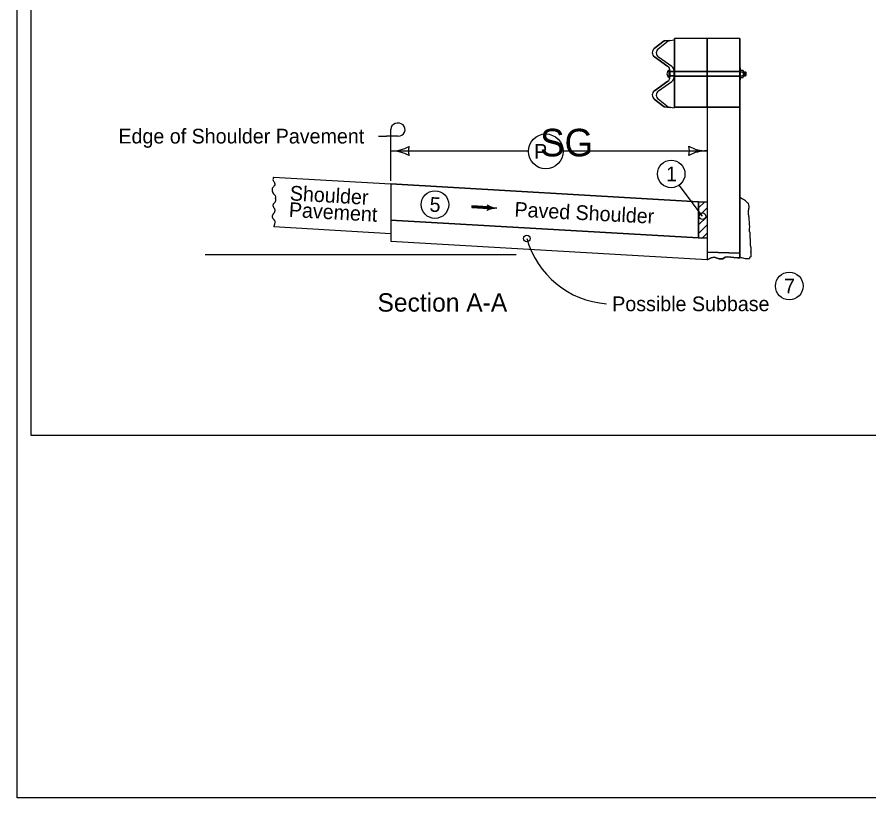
# Model space of a CAD drawing. Extents: x 9538 to 81668, y 7600 to 11751.
# Drawn here: x 28133 to 29060, y 7924 to 8774 of the extents above; entities that cross this region are included whole.
import ezdxf

# ---------------------------------------------------------------- set-up
doc = ezdxf.new("R2010")
doc.units = 0
for name, color, linetype in [('Default', 7, 'Continuous'), ('DsnShtMinorGrid13', 7, 'Continuous'), ('DsnShtMinorGrid14', 7, 'Continuous'), ('dsnStdCells', 7, 'Continuous'), ('dsnStdDimension', 7, 'Continuous'), ('dsnStdNameDate', 7, 'Continuous'), ('dsnStdNote', 7, 'Continuous'), ('dsnStdShading', 7, 'Continuous'), ('dsnStdTable', 7, 'Continuous')]:
    doc.layers.add(name, color=color, linetype=linetype)

msp = doc.modelspace()

# ---------------------------------------------------------------- linework, layer by layer
at = {"layer": 'Default'}
msp.add_lwpolyline([(28132.56, 9944.02), (31267.56, 9944.02), (31267.56, 7924.02), (28132.56, 7924.02)], close=True, dxfattribs=at)
at = {"layer": 'DsnShtMinorGrid13'}
for centre, radius in [((28844.82, 8603.28), 15), ((28587.61, 8569.91), 15), ((28878.94, 8557.17), 3.58), ((28973.41, 8481.26), 15)]:
    msp.add_circle(centre, radius, dxfattribs=at)
at = {"layer": 'DsnShtMinorGrid14'}
msp.add_circle((28687.65, 8533.07), 3.54, dxfattribs=at)
at = {"layer": 'dsnStdCells'}
for p, q in [((28826.59, 8730.73), (28841.1, 8720.31)), ((28841.1, 8704.24), (28826.59, 8693.82))]:
    msp.add_line(p, q, dxfattribs=at)
for points in [[(28830.84, 8739.63), (28830.82, 8739.62), (28841.6, 8748.02), (28843.49, 8748.36), (28837.16, 8748.24), (28826.39, 8739.85)], [(28883.88, 8714.93), (28883.88, 8750.61), (28848.33, 8750.61), (28848.33, 8714.93), (28848.34, 8714.93), (28883.88, 8714.93)], [(28919.43, 8714.93), (28919.43, 8718.93), (28919.43, 8750.61), (28883.88, 8750.61), (28883.88, 8714.93), (28919.43, 8714.93)], [(28845.54, 8720.09), (28845.57, 8720.07), (28831.01, 8730.53), (28831.03, 8730.51)], [(28843.49, 8715.68), (28843.49, 8714.6), (28847.94, 8714.6), (28847.94, 8715.46), (28847.94, 8715.46)], [(28848.33, 8714.6), (28848.33, 8709.93), (28848.34, 8709.93), (28883.88, 8709.93), (28883.88, 8714.6), (28848.34, 8714.6), (28848.33, 8714.6)], [(28919.43, 8709.93), (28919.43, 8714.6), (28883.88, 8714.6), (28883.88, 8709.93), (28919.43, 8709.93)], [(28831.03, 8693.6), (28831.01, 8693.58), (28845.57, 8704.04), (28845.54, 8704.02)], [(28847.94, 8708.65), (28847.94, 8708.65), (28847.94, 8709.93), (28843.49, 8709.93), (28843.49, 8708.87), (28843.49, 8709.93), (28843.49, 8709.93), (28843.49, 8708.87)], [(28848.33, 8709.6), (28848.33, 8675.96), (28883.88, 8675.96), (28883.88, 8709.6), (28848.33, 8709.6)], [(28919.43, 8675.96), (28919.43, 8705.6), (28919.43, 8709.6), (28883.88, 8709.6), (28883.88, 8675.96), (28919.43, 8675.96)], [(28826.39, 8684.7), (28837.16, 8676.31), (28844.26, 8675.62), (28841.6, 8676.09), (28830.82, 8684.5), (28830.84, 8684.48)], [(28919.43, 8517.01), (28919.43, 8675.96), (28883.88, 8675.96), (28883.88, 8572.99), (28883.88, 8566.3), (28883.88, 8566.3), (28883.88, 8566.3), (28883.88, 8557.07), (28883.88, 8557.07), (28883.88, 8557.07), (28883.88, 8547.93), (28883.88, 8547.93), (28883.88, 8547.93), (28883.88, 8541), (28883.88, 8518.17), (28919.43, 8517.01)], [(28919.43, 8517.01), (28883.88, 8518.17), (28883.88, 8510.15), (28885.52, 8510.38), (28888.28, 8511.97), (28891.56, 8512.5), (28897.18, 8510.91), (28900.89, 8510.69), (28903.54, 8512.5), (28906.61, 8513.13), (28912.87, 8512.39), (28917.1, 8511.97), (28919.43, 8511.97), (28919.43, 8517.01)]]:
    msp.add_lwpolyline(points, dxfattribs=at)
msp.add_lwpolyline([(28847.94, 8714.6), (28843.49, 8714.6), (28843.49, 8711.14), (28843.49, 8712.27), (28843.49, 8709.93), (28847.94, 8709.93)], close=True, dxfattribs=at)
for centre, start, end in [((28829.87, 8735.36), 127.75002, 234.69086), ((28834.32, 8735.14), 127.75002, 234.69086), ((28837.82, 8715.68), 0, 54.69099), ((28842.26, 8715.46), 0, 54.69099), ((28837.82, 8708.87), 305.30901, 0), ((28842.26, 8708.65), 305.30901, 0), ((28829.87, 8689.19), 125.30914, 232.24998), ((28834.32, 8688.97), 125.30914, 232.24998)]:
    msp.add_arc(centre, 5.68, start, end, dxfattribs=at)
at = {"layer": 'dsnStdDimension'}
for p, q in [((28539.49, 8628.24), (28689.32, 8628.24)), ((28727.17, 8628.4), (28883.88, 8628.4))]:
    msp.add_line(p, q, dxfattribs=at)
msp.add_circle((28708.25, 8627.84), 18.93, dxfattribs=at)
for centre, radius, start, end in [((28539.49, 8670.74), 42.5, 270, 298.07249), ((28539.49, 8585.74), 42.5, 61.92751, 90), ((28575.13, 8628.24), 16.42, 162.26665, 197.73335), ((28848.25, 8628.4), 16.42, 342.26665, 17.73335), ((28883.88, 8670.9), 42.5, 241.92751, 270), ((28883.88, 8585.9), 42.5, 90, 118.07249), ((28781.81, 8559.36), 97.76, 195.59781, 265.55799)]:
    msp.add_arc(centre, radius, start, end, dxfattribs=at)
at = {"layer": 'dsnStdNameDate'}
msp.add_line((28878.94, 8557.17), (28853.56, 8591.09), dxfattribs=at)
at = {"layer": 'dsnStdNote'}
for p, q in [((28539.49, 8631.56), (28539.49, 8652.42)), ((28526.12, 8644.41), (28534.8, 8644.41)), ((28547.3, 8644.41), (28534.8, 8644.41)), ((28539.49, 8595.62), (28539.49, 8631.56)), ((28645.87, 8566.52), (28627.67, 8567.57)), ((28645.77, 8565.58), (28645.77, 8565.58)), ((28645.89, 8567.53), (28645.89, 8567.53))]:
    msp.add_line(p, q, dxfattribs=at)
for points in [[(28645.9, 8567.46), (28627.73, 8568.51), (28627.61, 8566.63), (28645.77, 8565.58), (28645.83, 8567.19), (28627.96, 8568.29), (28627.9, 8566.79), (28645.39, 8565.84), (28645.51, 8566.96), (28628.19, 8568.02), (28628.16, 8567.02), (28645.18, 8566.04), (28645.27, 8566.75), (28628.38, 8567.8), (28628.36, 8567.24), (28644.97, 8566.31)], [(28645.5, 8568.72), (28646.19, 8567.55), (28646.17, 8565.9), (28645.41, 8564.51), (28648.17, 8565.37), (28651.36, 8566.02), (28652.26, 8566.16), (28650.02, 8566.7), (28646.79, 8567.93), (28645.85, 8568.47), (28645.97, 8564.95), (28650.92, 8566.17), (28646.28, 8567.75), (28646.29, 8565.33), (28649.69, 8566.26), (28646.69, 8567.12), (28646.46, 8565.74), (28648.61, 8566.24), (28647.03, 8566.75), (28646.89, 8566.09), (28647.68, 8566.25)]]:
    msp.add_lwpolyline(points, dxfattribs=at)
for centre, major_axis, start_param, end_param in [((28547.3, 8651.54), (-7.81, 0), 1.570796, 6.283185), ((28642.11, 8566.74), (3.88, 0), 5.202895, 7.237436), ((28654.38, 8545.74), (22.17, 0), 1.537172, 2.061295), ((28657.17, 8586.16), (-22.17, 0), 0.954258, 1.478381)]:
    msp.add_ellipse(centre, major_axis=major_axis, ratio=0.913811, start_param=start_param, end_param=end_param, dxfattribs=at)
at = {"layer": 'dsnStdShading'}
for p, q in [((28147.56, 9929.02), (28147.56, 8319.02)), ((28147.56, 8319.02), (31243.25, 8319.02))]:
    msp.add_line(p, q, dxfattribs=at)
at = {"layer": 'dsnStdTable'}
for p, q in [((28826.39, 8739.85), (28837.16, 8748.24)), ((28830.82, 8739.62), (28841.6, 8748.02)), ((28837.16, 8748.24), (28843.49, 8748.36)), ((28841.6, 8748.02), (28847.94, 8749.14)), ((28919.43, 8750.61), (28848.33, 8750.61)), ((28848.33, 8675.96), (28848.33, 8750.61)), ((28883.88, 8675.96), (28883.88, 8750.61)), ((28919.43, 8750.61), (28919.43, 8511.97)), ((28841.1, 8720.31), (28826.59, 8730.73)), ((28845.57, 8720.07), (28831.01, 8730.53)), ((28842.72, 8708.21), (28842.72, 8716.29)), ((28842.72, 8714.6), (28848.15, 8714.6)), ((28843.49, 8708.87), (28843.49, 8715.68)), ((28843.49, 8708.87), (28843.49, 8712.27)), ((28843.49, 8712.27), (28843.49, 8708.87)), ((28843.67, 8714.6), (28848.33, 8714.6)), ((28847.94, 8712.06), (28847.94, 8715.46)), ((28847.94, 8708.65), (28847.94, 8712.06)), ((28847.94, 8712.06), (28847.94, 8708.65)), ((28848.34, 8714.93), (28919.43, 8714.93)), ((28848.34, 8714.6), (28919.43, 8714.6)), ((28919.43, 8718.9), (28920.11, 8718.9)), ((28920.11, 8705.57), (28920.11, 8718.9)), ((28920.11, 8716.28), (28923.07, 8716.28)), ((28920.11, 8714.26), (28923.07, 8714.26)), ((28920.11, 8710.22), (28923.07, 8710.22)), ((28923.44, 8709.21), (28923.44, 8715.27)), ((28923.44, 8714.57), (28925.81, 8714.57)), ((28924.33, 8714.57), (28924.33, 8709.9)), ((28925.07, 8714.57), (28925.07, 8709.9)), ((28925.81, 8714.57), (28926.26, 8714.04)), ((28925.81, 8714.57), (28925.81, 8709.9)), ((28926.26, 8710.44), (28925.81, 8709.9)), ((28926.26, 8714.04), (28926.26, 8710.44)), ((28826.59, 8693.82), (28841.1, 8704.24)), ((28831.01, 8693.58), (28845.57, 8704.04)), ((28842.72, 8709.93), (28848.33, 8709.93)), ((28848.33, 8709.6), (28919.43, 8709.6)), ((28848.34, 8709.93), (28919.43, 8709.93)), ((28919.43, 8705.57), (28920.11, 8705.57)), ((28920.11, 8708.2), (28923.07, 8708.2)), ((28923.44, 8709.9), (28925.81, 8709.9)), ((28837.16, 8676.31), (28826.39, 8684.7)), ((28841.6, 8676.09), (28830.82, 8684.5)), ((28844.26, 8675.62), (28837.16, 8676.31)), ((28847.94, 8674.97), (28841.6, 8676.09)), ((28883.88, 8675.96), (28848.33, 8675.96)), ((28883.88, 8675.96), (28883.88, 8509.43)), ((28411.87, 8599.9), (28539.49, 8592.48)), ((28539.49, 8592.48), (28539.49, 8538.47)), ((28539.49, 8592.48), (28874.63, 8572.99)), ((28874.63, 8572.99), (28539.49, 8592.48)), ((28539.49, 8592.48), (28539.49, 8552.88)), ((28874.63, 8566.25), (28881.37, 8572.99)), ((28874.63, 8566.25), (28881.37, 8572.99)), ((28874.63, 8566.25), (28881.37, 8572.99)), ((28874.63, 8566.25), (28881.37, 8572.99)), ((28874.63, 8572.99), (28883.86, 8572.99)), ((28874.63, 8572.99), (28874.63, 8533.56)), ((28874.63, 8533.56), (28874.63, 8572.99)), ((28874.63, 8557.06), (28883.86, 8566.3)), ((28874.63, 8557.06), (28883.86, 8566.3)), ((28874.63, 8557.06), (28883.86, 8566.3)), ((28874.63, 8557.06), (28883.86, 8566.3)), ((28929.48, 8566.23), (28929.48, 8566.23)), ((28874.63, 8533.56), (28539.49, 8552.88)), ((28539.49, 8552.88), (28874.63, 8533.56)), ((28874.63, 8547.84), (28883.86, 8557.07)), ((28874.63, 8547.84), (28883.86, 8557.07)), ((28874.63, 8547.84), (28883.86, 8557.07)), ((28874.63, 8547.84), (28883.86, 8557.07)), ((28412.06, 8545.88), (28539.49, 8538.47)), ((28874.63, 8538.61), (28883.86, 8547.84)), ((28539.49, 8538.47), (28539.49, 8530.05)), ((28878.73, 8533.56), (28883.86, 8538.7)), ((28539.49, 8530.05), (28883.88, 8510.19)), ((28874.63, 8533.56), (28883.86, 8533.56)), ((28337.43, 8515.64), (28675.94, 8515.64)), ((28929.83, 8507.16), (28929.83, 8507.16))]:
    msp.add_line(p, q, dxfattribs=at)
for points in [[(28923.43, 8709.53), (28923.38, 8709.8), (28923.33, 8709.97), (28923.25, 8710.13), (28923.13, 8710.22), (28923.21, 8710.32), (28923.29, 8710.54), (28923.35, 8710.85), (28923.43, 8711.6), (28923.43, 8709.53), (28923.41, 8709.67), (28923.36, 8709.88), (28923.29, 8710.09), (28923.17, 8710.21), (28923.21, 8710.29), (28923.27, 8710.44), (28923.37, 8710.94), (28923.41, 8711.32), (28923.41, 8709.72), (28923.38, 8709.84), (28923.33, 8710), (28923.21, 8710.21), (28923.26, 8710.38), (28923.34, 8710.71), (28923.39, 8711.04), (28923.39, 8709.87), (28923.35, 8710), (28923.24, 8710.2), (28923.28, 8710.41), (28923.33, 8710.67), (28923.37, 8710.84), (28923.37, 8709.98), (28923.31, 8710.09), (28923.26, 8710.2), (28923.35, 8710.66), (28923.35, 8710.06), (28923.28, 8710.2), (28923.33, 8710.49), (28923.33, 8710.14), (28923.29, 8710.21), (28923.31, 8710.31), (28923.31, 8710.23)], [(28923.14, 8714.26), (28923.21, 8714.3), (28923.29, 8714.41), (28923.37, 8714.63), (28923.43, 8714.91), (28923.43, 8712.97), (28923.37, 8713.48), (28923.32, 8713.85), (28923.2, 8714.17), (28923.14, 8714.26), (28923.19, 8714.27), (28923.3, 8714.41), (28923.39, 8714.64), (28923.41, 8714.79), (28923.41, 8713.26), (28923.34, 8713.75), (28923.28, 8714.01), (28923.18, 8714.24), (28923.21, 8714.25), (28923.35, 8714.47), (28923.39, 8714.62), (28923.39, 8713.51), (28923.2, 8714.23), (28923.37, 8714.5), (28923.37, 8713.65), (28923.23, 8714.21), (28923.35, 8714.43), (28923.36, 8713.79), (28923.25, 8714.2), (28923.33, 8714.37), (28923.33, 8713.96), (28923.26, 8714.18), (28923.32, 8714.3), (28923.32, 8714.09), (28923.29, 8714.17), (28923.3, 8714.21)], [(28929.95, 8542.38), (28929.89, 8542.11), (28929.89, 8541.92), (28929.89, 8541.72), (28929.89, 8541.53), (28929.89, 8541.33), (28929.89, 8541.14), (28929.89, 8540.84), (28929.89, 8540.65), (28929.99, 8540.35), (28930.09, 8540.06), (28930.28, 8539.87), (28930.28, 8539.67), (28930.38, 8539.47), (28930.38, 8539.28), (28930.38, 8539.08), (28930.48, 8538.99), (28930.48, 8538.79), (28930.48, 8538.59), (28930.48, 8538.4), (28930.48, 8538.2), (28930.48, 8538.01), (28930.48, 8537.72), (28930.48, 8537.42), (28930.48, 8537.23), (28930.48, 8536.93), (28930.48, 8536.74), (28930.48, 8536.54), (28930.57, 8536.45), (28930.57, 8536.25), (28930.57, 8536.05), (28930.57, 8535.86), (28930.57, 8535.66), (28930.57, 8535.47), (28930.57, 8535.27), (28930.57, 8535.08), (28930.57, 8534.88), (28930.57, 8534.69), (28930.57, 8534.49), (28930.57, 8534.3), (28930.57, 8534.1), (28930.57, 8533.91), (28930.57, 8533.71), (28930.57, 8533.51), (28930.57, 8533.32), (28930.57, 8533.12), (28930.57, 8532.93), (28930.67, 8532.83), (28930.67, 8532.63), (28930.67, 8532.44), (28930.77, 8532.34), (28930.77, 8532.15), (28930.77, 8531.95), (28930.87, 8531.85), (28930.87, 8531.66), (28930.87, 8531.46), (28930.87, 8531.27), (28930.87, 8530.97), (28930.96, 8530.68), (28930.96, 8530.49), (28930.96, 8530.29), (28930.96, 8530.09), (28930.96, 8529.9), (28930.96, 8529.7), (28930.96, 8529.51), (28930.96, 8529.31), (28930.96, 8529.12), (28930.96, 8528.92), (28930.96, 8528.73), (28930.96, 8528.53), (28930.96, 8528.34), (28930.96, 8528.14), (28930.96, 8527.95), (28930.96, 8527.75), (28930.96, 8527.55), (28930.96, 8527.36), (28930.96, 8527.16), (28930.96, 8526.97), (28930.96, 8526.77), (28930.96, 8526.58), (28930.96, 8526.38), (28930.96, 8526.19), (28930.96, 8525.99), (28930.96, 8525.8), (28930.96, 8525.6), (28930.96, 8525.4), (28930.96, 8525.21), (28930.96, 8525.01), (28931.06, 8524.92), (28931.06, 8524.62), (28931.06, 8524.43), (28931.16, 8524.23), (28931.26, 8523.94), (28931.26, 8523.74), (28931.36, 8523.65), (28931.36, 8523.45), (28931.45, 8523.35), (28931.55, 8523.26), (28931.55, 8523.06), (28931.55, 8522.86), (28931.55, 8522.67), (28931.65, 8522.57), (28931.65, 8522.38), (28931.65, 8522.18), (28931.65, 8521.99), (28931.65, 8521.79), (28931.65, 8521.59), (28931.65, 8521.4), (28931.65, 8521.2), (28931.65, 8521.01), (28931.65, 8520.81), (28931.65, 8520.62), (28931.65, 8520.42), (28931.65, 8520.23), (28931.65, 8520.03), (28931.65, 8519.84), (28931.65, 8519.64), (28931.65, 8519.44), (28931.65, 8519.25), (28931.65, 8519.05), (28931.65, 8518.86), (28931.65, 8518.66), (28931.65, 8518.47), (28931.65, 8518.27), (28931.65, 8518.08), (28931.65, 8517.88), (28931.65, 8517.69), (28931.65, 8517.69), (28931.65, 8517.98), (28931.65, 8518.17), (28931.65, 8518.37), (28931.65, 8518.17), (28931.65, 8517.98), (28931.65, 8517.78), (28931.65, 8517.59), (28931.65, 8517.39), (28931.65, 8517.2), (28931.65, 8517), (28931.65, 8516.81), (28931.65, 8516.61), (28931.65, 8516.42), (28931.65, 8516.22), (28931.65, 8516.03), (28931.65, 8515.83), (28931.65, 8515.63), (28931.65, 8515.44), (28931.55, 8515.34), (28931.55, 8515.15), (28931.55, 8514.95), (28931.55, 8514.76), (28931.55, 8514.56), (28931.55, 8514.36), (28931.55, 8514.17), (28931.55, 8513.97), (28931.55, 8513.78), (28931.55, 8513.58), (28931.55, 8513.39), (28931.45, 8513.29), (28931.36, 8513.09), (28931.26, 8513), (28931.16, 8512.9), (28931.06, 8512.8), (28930.87, 8512.7), (28930.67, 8512.7), (28930.57, 8512.61), (28930.48, 8512.51), (28930.38, 8512.41), (28930.18, 8512.31), (28930.09, 8512.21), (28930.09, 8512.02), (28929.99, 8511.92), (28929.99, 8511.73), (28929.99, 8511.53), (28929.99, 8511.34), (28929.99, 8511.14), (28929.99, 8511.04), (28929.99, 8511.24)], [(28929.95, 8510.92), (28925.8, 8510.8), (28921.66, 8511.97), (28917.1, 8511.97), (28912.87, 8512.39), (28906.61, 8513.13), (28903.54, 8512.5), (28900.89, 8510.69), (28897.18, 8510.91), (28891.56, 8512.5), (28888.28, 8511.97), (28885.52, 8510.38), (28883.88, 8510.15)]]:
    msp.add_lwpolyline(points, dxfattribs=at)
msp.add_circle((28587.61, 8569.91), 15, dxfattribs=at)
for centre, radius, start, end in [((28829.87, 8735.36), 5.68, 127.75002, 234.69086), ((28834.32, 8735.14), 5.68, 127.75002, 234.69086), ((28837.82, 8715.68), 5.68, 360, 54.69099), ((28842.26, 8715.46), 5.68, 360, 54.69099), ((28844.79, 8712.26), 4.54, 117.20289, 242.8461), ((28837.82, 8708.87), 5.68, 305.30901, 0), ((28842.26, 8708.65), 5.68, 305.30901, 0), ((28829.87, 8689.19), 5.68, 125.30914, 232.24998), ((28834.32, 8688.97), 5.68, 125.30914, 232.24998)]:
    msp.add_arc(centre, radius, start, end, dxfattribs=at)
for centre in [(28923.08, 8709.21), (28923.08, 8715.27)]:
    msp.add_ellipse(centre, major_axis=(0, -1.01), ratio=0.362258, start_param=6.283156, end_param=9.424748, dxfattribs=at)
for points in [[(28411.87, 8599.9), (28411.37, 8596.3), (28412.41, 8594.79), (28413.28, 8592.5), (28412.67, 8590.44), (28410.77, 8588.06), (28410.25, 8586.16), (28410.77, 8583.87), (28411.63, 8581.49), (28412.67, 8580.78), (28414.06, 8578.24), (28414.05, 8577.4)], [(28412.09, 8560.29), (28412.3, 8560.54), (28412.5, 8560.8), (28412.85, 8561.36), (28413.13, 8561.95), (28413.24, 8562.26), (28413.34, 8562.57), (28413.48, 8563.19), (28413.53, 8563.81), (28413.48, 8564.4), (28413.42, 8564.68), (28413.38, 8564.81), (28413.34, 8564.94), (28413.13, 8565.32), (28412.84, 8565.68), (28412.55, 8566.05), (28412.3, 8566.45), (28412.16, 8566.73), (28412.02, 8567.01), (28411.76, 8567.59), (28411.56, 8568.15), (28411.48, 8568.45), (28411.43, 8568.74), (28411.42, 8568.87), (28411.42, 8569), (28411.57, 8569.77), (28411.78, 8570.29), (28412.04, 8570.8), (28412.48, 8571.44), (28413, 8571.98), (28413.51, 8572.53), (28413.74, 8572.84), (28413.94, 8573.18), (28414.15, 8573.65), (28414.31, 8574.13), (28414.41, 8574.6), (28414.44, 8574.84), (28414.45, 8574.96), (28414.46, 8575.08), (28414.42, 8575.59), (28414.27, 8576.1), (28414.22, 8576.23), (28414.16, 8576.35), (28414.11, 8576.48), (28414.09, 8576.61), (28414.05, 8577.4)], [(28929.95, 8542.38), (28930.27, 8545.29), (28930.05, 8550.15), (28929.61, 8555.9), (28928.94, 8560.33), (28929.16, 8563.64), (28929.61, 8567.84), (28928.94, 8570.94), (28926.73, 8572.93), (28924.74, 8574.7), (28922.53, 8575.81), (28920.32, 8577.13), (28919.43, 8577.8)], [(28412.09, 8560.29), (28411.87, 8560.06), (28411.62, 8559.82), (28411.39, 8559.58), (28411.21, 8559.31), (28411.07, 8559.03), (28410.93, 8558.74), (28410.67, 8558.17), (28410.55, 8557.89), (28410.46, 8557.6), (28410.39, 8557.31), (28410.36, 8557.16), (28410.34, 8557.01), (28410.35, 8556.5), (28410.48, 8555.98), (28410.69, 8555.46), (28410.95, 8554.95), (28411.39, 8554.32), (28411.91, 8553.77), (28412.42, 8553.22), (28412.65, 8552.92), (28412.85, 8552.58), (28413.26, 8551.63), (28413.36, 8551.16), (28413.37, 8550.68), (28413.34, 8550.39), (28413.29, 8550.1), (28413.24, 8549.81), (28413.17, 8549.53), (28412.85, 8548.38), (28412.67, 8547.77), (28412.48, 8547.17), (28412.26, 8546.58), (28412.13, 8546.29), (28411.99, 8546.01), (28411.91, 8545.89)]]:
    msp.add_spline(points, degree=3, dxfattribs=at)

# ---------------------------------------------------------------- texts
at = {"layer": 'DsnShtMinorGrid13'}
for s, p in [('1', (28839.2, 8595.28)), ('7', (28967.7, 8473.26))]:
    msp.add_text(s, height=16, dxfattribs=at).set_placement(p)
msp.add_text('5', height=16, rotation=356.69973, dxfattribs=at).set_placement((28581.39, 8562.26))
at = {"layer": 'dsnStdDimension'}
for s, height, p in [('SG', 30, (28701.97, 8622.4)), ('P', 16, (28695.53, 8619.84))]:
    msp.add_text(s, height=height, dxfattribs=at).set_placement(p)
at = {"layer": 'dsnStdNote'}
for s, height, p in [('Edge of Shoulder Pavement', 16, (28242.96, 8636.41)), ('Section A-A', 20, (28525.07, 8453.39)), ('Possible Subbase', 16, (28780.59, 8453.89))]:
    msp.add_text(s, height=height, dxfattribs=at).set_placement(p)
for s, rotation, p in [('Shoulder', 356.73462, (28429.25, 8574.55)), ('Pavement', 356.73462, (28428.22, 8556.58)), ('Paved Shoulder ', 357.0678, (28673.89, 8556.89))]:
    msp.add_text(s, height=16, rotation=rotation, dxfattribs=at).set_placement(p)

doc.saveas('drawing.dxf')
